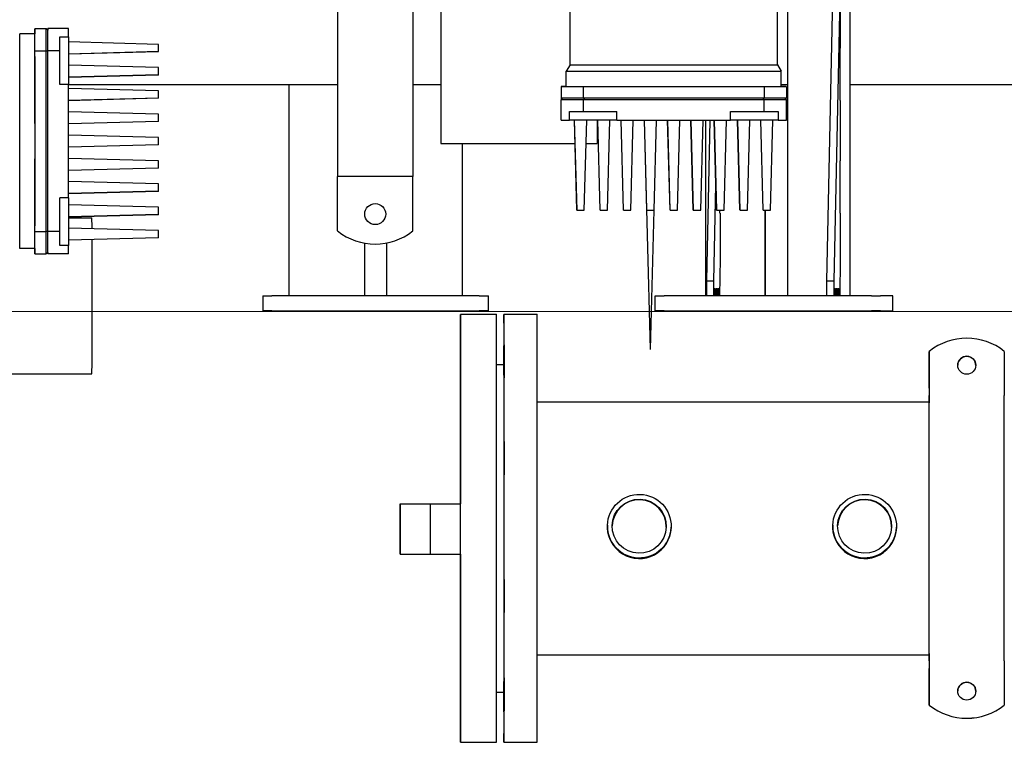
# Model space of a CAD drawing. Extents: x -89225 to 110569, y 13360 to 87647.
# Tile 353 of 478: x 42003 to 42659, y 83943 to 84432. Entities that reach past the tile are written whole.
import ezdxf

# ---------------------------------------------------------------- set-up
doc = ezdxf.new("R2010")
doc.units = 0
doc.layers.add('Beluchtingstank', color=253, linetype='Continuous')
doc.layers.add('Iv-Lines 035', color=4, linetype='Continuous')

# ---------------------------------------------------------------- blocks, each defined once
blk = doc.blocks.new('Leidingwerk beluchtingsinstallatie')
for p, q in [((1289536.49, -919725.51), (1289536.49, -919905.89)), ((1289877.35, -919725.51), (1289877.35, -919985.35)), ((1289691.18, -919831.48), (1289691.18, -919733.48)), ((1289829.18, -919831.48), (1289829.18, -919733.48)), ((1289605.13, -919741.48), (1289605.13, -919883.98)), ((1289836.05, -919985.35), (1289836.05, -919768.31)), ((1289586.49, -919785.97), (1289586.49, -919905.89)), ((1289865.88, -919785.35), (1289861.94, -919975.35)), ((1289866.94, -919975.35), (1289870.88, -919785.35)), ((1289871.04, -919785.35), (1289871.04, -919820.35)), ((1289335.03, -919807.35), (1289342.53, -919807.35)), ((1289343.53, -919808.35), (1289342.53, -919807.35)), ((1289357.33, -919807.35), (1289343.53, -919807.35)), ((1289335.03, -919810.85), (1289324.86, -919810.85)), ((1289351.54, -919812.95), (1289357.34, -919812.95)), ((1289417.34, -919817.87), (1289357.34, -919816.3)), ((1289335.04, -919822.11), (1289342.54, -919822.11)), ((1289351.54, -919822.09), (1289343.54, -919822.09)), ((1289417.34, -919822.73), (1289357.34, -919824.3)), ((1289417.33, -919822.74), (1289357.34, -919824.31)), ((1289417.33, -919822.75), (1289357.34, -919824.33)), ((1289417.33, -919822.77), (1289357.34, -919824.34)), ((1289417.32, -919822.78), (1289357.34, -919824.35)), ((1289870.96, -919855.35), (1289870.96, -919820.35)), ((1289870.96, -919820.35), (1289871.04, -919820.35)), ((1289417.34, -919833.36), (1289357.34, -919831.79)), ((1289691.18, -919831.48), (1289688.68, -919835.81)), ((1289688.68, -919845.98), (1289688.68, -919835.81)), ((1289829.18, -919831.48), (1289831.68, -919835.81)), ((1289831.68, -919845.98), (1289831.68, -919835.81)), ((1289417.34, -919838.22), (1289357.34, -919839.79)), ((1289417.34, -919838.23), (1289357.34, -919839.8)), ((1289417.33, -919838.24), (1289357.34, -919839.81)), ((1289417.33, -919838.25), (1289357.34, -919839.83)), ((1289417.33, -919838.27), (1289357.34, -919839.84)), ((1289417.32, -919838.28), (1289357.34, -919839.85)), ((1289417.32, -919838.29), (1289357.34, -919839.86)), ((1289357.35, -919844.51), (1289351.55, -919844.51)), ((1289357.35, -919844.57), (1289536.49, -919844.57)), ((1289417.34, -919848.85), (1289357.35, -919847.27)), ((1289504.28, -919985.35), (1289504.28, -919844.57)), ((1289586.49, -919844.57), (1289605.13, -919844.57)), ((1289685.18, -919845.98), (1289685.18, -919853.48)), ((1289700, -919845.98), (1289700, -919853.48)), ((1289820.43, -919845.98), (1289820.43, -919853.48)), ((1289831.68, -919844.57), (1289836.05, -919844.57)), ((1289835.18, -919845.98), (1289835.18, -919853.48)), ((1289877.35, -919844.57), (1290169.18, -919844.57)), ((1289417.34, -919853.7), (1289357.35, -919855.27)), ((1289417.34, -919853.72), (1289357.35, -919855.29)), ((1289417.34, -919853.73), (1289357.35, -919855.3)), ((1289417.33, -919853.74), (1289357.35, -919855.31)), ((1289417.33, -919853.75), (1289357.35, -919855.33)), ((1289417.33, -919853.77), (1289357.35, -919855.34)), ((1289417.32, -919853.78), (1289357.35, -919855.35)), ((1289417.32, -919853.79), (1289357.35, -919855.36)), ((1289417.32, -919853.81), (1289357.35, -919855.38)), ((1289686.18, -919854.48), (1289685.18, -919853.48)), ((1289685.18, -919868.28), (1289685.18, -919854.48)), ((1289700.02, -919862.48), (1289700.02, -919854.48)), ((1289820.45, -919862.48), (1289820.45, -919854.48)), ((1289834.18, -919854.48), (1289835.18, -919853.48)), ((1289835.18, -919868.28), (1289835.18, -919854.48)), ((1289871.04, -919855.35), (1289870.96, -919855.35)), ((1289871.04, -919855.35), (1289871.04, -919895.35)), ((1289417.34, -919864.35), (1289357.35, -919862.77)), ((1289690.83, -919868.28), (1289690.83, -919862.48)), ((1289722.41, -919868.28), (1289722.41, -919862.48)), ((1289798.03, -919868.28), (1289798.03, -919862.48)), ((1289829.59, -919862.48), (1289829.59, -919868.28)), ((1289417.34, -919869.2), (1289357.35, -919870.77)), ((1289417.34, -919869.22), (1289357.35, -919870.79)), ((1289417.34, -919869.23), (1289357.35, -919870.8)), ((1289417.33, -919869.24), (1289357.35, -919870.81)), ((1289417.33, -919869.25), (1289357.35, -919870.83)), ((1289417.33, -919869.27), (1289357.35, -919870.84)), ((1289417.32, -919869.28), (1289357.35, -919870.85)), ((1289417.32, -919869.29), (1289357.35, -919870.86)), ((1289417.32, -919869.31), (1289357.35, -919870.88)), ((1289695.74, -919928.28), (1289694.17, -919868.28)), ((1289695.76, -919928.28), (1289694.19, -919868.28)), ((1289695.78, -919928.28), (1289694.2, -919868.28)), ((1289695.79, -919928.28), (1289694.22, -919868.28)), ((1289695.81, -919928.28), (1289694.24, -919868.28)), ((1289700.66, -919928.28), (1289702.24, -919868.28)), ((1289709.13, -919868.28), (1289709.13, -919883.98)), ((1289711.23, -919928.28), (1289709.66, -919868.28)), ((1289711.24, -919928.28), (1289709.67, -919868.28)), ((1289711.26, -919928.28), (1289709.69, -919868.28)), ((1289711.28, -919928.28), (1289709.7, -919868.28)), ((1289711.29, -919928.28), (1289709.72, -919868.28)), ((1289711.31, -919928.28), (1289709.74, -919868.28)), ((1289711.32, -919928.28), (1289709.75, -919868.28)), ((1289716.18, -919928.28), (1289717.75, -919868.28)), ((1289726.71, -919928.28), (1289725.14, -919868.28)), ((1289726.73, -919928.28), (1289725.16, -919868.28)), ((1289726.74, -919928.28), (1289725.17, -919868.28)), ((1289726.76, -919928.28), (1289725.19, -919868.28)), ((1289726.78, -919928.28), (1289725.2, -919868.28)), ((1289726.79, -919928.28), (1289725.22, -919868.28)), ((1289726.81, -919928.28), (1289725.24, -919868.28)), ((1289726.82, -919928.28), (1289725.25, -919868.28)), ((1289726.84, -919928.28), (1289725.27, -919868.28)), ((1289731.7, -919928.28), (1289733.27, -919868.28)), ((1289742.21, -919928.28), (1289740.64, -919868.28)), ((1289742.23, -919928.28), (1289740.66, -919868.28)), ((1289742.24, -919928.28), (1289740.67, -919868.28)), ((1289742.26, -919928.28), (1289740.69, -919868.28)), ((1289744.7, -920021.04), (1289740.7, -919868.28)), ((1289742.29, -919928.28), (1289740.72, -919868.28)), ((1289742.31, -919928.28), (1289740.74, -919868.28)), ((1289742.32, -919928.28), (1289740.75, -919868.28)), ((1289742.34, -919928.28), (1289740.77, -919868.28)), ((1289747.2, -919928.28), (1289748.77, -919868.28)), ((1289757.71, -919928.28), (1289756.14, -919868.28)), ((1289757.73, -919928.28), (1289756.16, -919868.28)), ((1289757.74, -919928.28), (1289756.17, -919868.28)), ((1289757.76, -919928.28), (1289756.19, -919868.28)), ((1289757.78, -919928.28), (1289756.2, -919868.28)), ((1289757.79, -919928.28), (1289756.22, -919868.28)), ((1289757.81, -919928.28), (1289756.24, -919868.28)), ((1289757.82, -919928.28), (1289756.25, -919868.28)), ((1289757.84, -919928.28), (1289756.27, -919868.28)), ((1289762.7, -919928.28), (1289764.27, -919868.28)), ((1289773.21, -919928.28), (1289771.64, -919868.28)), ((1289773.23, -919928.28), (1289771.66, -919868.28)), ((1289773.24, -919928.28), (1289771.67, -919868.28)), ((1289773.26, -919928.28), (1289771.69, -919868.28)), ((1289773.28, -919928.28), (1289771.7, -919868.28)), ((1289773.29, -919928.28), (1289771.72, -919868.28)), ((1289773.31, -919928.28), (1289771.74, -919868.28)), ((1289773.32, -919928.28), (1289771.75, -919868.28)), ((1289773.34, -919928.28), (1289771.77, -919868.28)), ((1289778.2, -919928.28), (1289779.77, -919868.28)), ((1289781.22, -919868.28), (1289781.22, -919985.35)), ((1289784.17, -919868.28), (1289781.95, -919975.35)), ((1289788.71, -919928.28), (1289787.14, -919868.28)), ((1289788.73, -919928.28), (1289787.16, -919868.28)), ((1289788.74, -919928.28), (1289787.17, -919868.28)), ((1289788.76, -919928.28), (1289787.19, -919868.28)), ((1289788.78, -919928.28), (1289787.2, -919868.28)), ((1289788.79, -919928.28), (1289787.22, -919868.28)), ((1289788.81, -919928.28), (1289787.24, -919868.28)), ((1289788.82, -919928.28), (1289787.25, -919868.28)), ((1289788.84, -919928.28), (1289787.27, -919868.28)), ((1289793.7, -919928.28), (1289795.27, -919868.28)), ((1289804.23, -919928.28), (1289802.66, -919868.28)), ((1289804.24, -919928.28), (1289802.67, -919868.28)), ((1289804.26, -919928.28), (1289802.69, -919868.28)), ((1289804.28, -919928.28), (1289802.7, -919868.28)), ((1289804.29, -919928.28), (1289802.72, -919868.28)), ((1289804.31, -919928.28), (1289802.74, -919868.28)), ((1289804.32, -919928.28), (1289802.75, -919868.28)), ((1289809.18, -919928.28), (1289810.75, -919868.28)), ((1289819.74, -919928.28), (1289818.17, -919868.28)), ((1289819.76, -919928.28), (1289818.19, -919868.28)), ((1289819.78, -919928.28), (1289818.2, -919868.28)), ((1289819.79, -919928.28), (1289818.22, -919868.28)), ((1289819.81, -919928.28), (1289818.24, -919868.28)), ((1289824.66, -919928.28), (1289826.24, -919868.28)), ((1289417.34, -919879.85), (1289357.35, -919878.27)), ((1289417.34, -919884.7), (1289357.35, -919886.27)), ((1289417.34, -919884.72), (1289357.35, -919886.29)), ((1289417.34, -919884.73), (1289357.35, -919886.3)), ((1289417.33, -919884.74), (1289357.35, -919886.31)), ((1289417.33, -919884.75), (1289357.35, -919886.33)), ((1289417.33, -919884.77), (1289357.35, -919886.34)), ((1289417.32, -919884.78), (1289357.35, -919886.35)), ((1289417.32, -919884.79), (1289357.35, -919886.36)), ((1289417.32, -919884.81), (1289357.35, -919886.38)), ((1289619.28, -919883.98), (1289619.28, -919985.35)), ((1289417.34, -919895.35), (1289357.35, -919893.77)), ((1289870.96, -919930.35), (1289870.96, -919895.35)), ((1289870.96, -919895.35), (1289871.04, -919895.35)), ((1289417.34, -919900.2), (1289357.35, -919901.77)), ((1289417.34, -919900.22), (1289357.35, -919901.79)), ((1289417.34, -919900.23), (1289357.35, -919901.8)), ((1289417.33, -919900.24), (1289357.35, -919901.81)), ((1289417.33, -919900.25), (1289357.35, -919901.83)), ((1289417.33, -919900.27), (1289357.35, -919901.84)), ((1289417.32, -919900.28), (1289357.35, -919901.85)), ((1289417.32, -919900.29), (1289357.35, -919901.86)), ((1289417.32, -919900.31), (1289357.35, -919901.88)), ((1289586.49, -919905.89), (1289536.49, -919905.89)), ((1289536.49, -919913.89), (1289536.49, -919905.89)), ((1289586.49, -919913.89), (1289586.49, -919905.89)), ((1289417.34, -919910.85), (1289357.35, -919909.27)), ((1289536.49, -919942.11), (1289536.49, -919913.89)), ((1289586.49, -919942.11), (1289586.49, -919913.89)), ((1289786.95, -919975.35), (1289788.27, -919911.56)), ((1289357.35, -919920.13), (1289351.55, -919920.13)), ((1289417.34, -919915.7), (1289357.35, -919917.27)), ((1289417.34, -919915.72), (1289357.35, -919917.29)), ((1289417.34, -919915.73), (1289357.35, -919917.3)), ((1289417.33, -919915.74), (1289357.35, -919917.31)), ((1289417.33, -919915.75), (1289357.35, -919917.33)), ((1289417.33, -919915.77), (1289357.35, -919917.34)), ((1289417.32, -919915.78), (1289357.35, -919917.35)), ((1289417.32, -919915.79), (1289357.35, -919917.36)), ((1289417.32, -919915.81), (1289357.35, -919917.38)), ((1289417.34, -919926.36), (1289357.34, -919924.79)), ((1289744.7, -920021.04), (1289747.13, -919928.28)), ((1289790.97, -919930.35), (1289790.97, -919928.28)), ((1289821.05, -919928.28), (1289821.05, -919985.35)), ((1289821.13, -919985.35), (1289821.13, -919928.28)), ((1289417.34, -919931.22), (1289357.34, -919932.79)), ((1289417.34, -919931.23), (1289357.34, -919932.8)), ((1289417.33, -919931.24), (1289357.34, -919932.81)), ((1289417.33, -919931.25), (1289357.34, -919932.83)), ((1289417.33, -919931.27), (1289357.34, -919932.84)), ((1289417.32, -919931.28), (1289357.34, -919932.85)), ((1289417.32, -919931.29), (1289357.34, -919932.86)), ((1289357.34, -919933.35), (1289372.98, -919933.35)), ((1289791.05, -919930.35), (1289790.97, -919930.35)), ((1289791.05, -919930.35), (1289791.05, -919960.35)), ((1289871.04, -919930.35), (1289870.96, -919930.35)), ((1289871.04, -919930.35), (1289871.04, -919960.35)), ((1289417.34, -919941.87), (1289357.34, -919940.3)), ((1289335.04, -919942.54), (1289342.54, -919942.54)), ((1289351.54, -919942.52), (1289343.54, -919942.52)), ((1289417.34, -919946.73), (1289357.34, -919948.3)), ((1289417.33, -919946.74), (1289357.34, -919948.31)), ((1289417.33, -919946.75), (1289357.34, -919948.33)), ((1289417.33, -919946.77), (1289357.34, -919948.34)), ((1289417.32, -919946.78), (1289357.34, -919948.35)), ((1289335.03, -919953.85), (1289324.86, -919953.85)), ((1289357.34, -919951.71), (1289351.54, -919951.71)), ((1289554.28, -919950.23), (1289554.28, -919985.35)), ((1289569.28, -919985.35), (1289569.28, -919950.12)), ((1289335.03, -919957.35), (1289342.53, -919957.35)), ((1289343.53, -919956.35), (1289342.53, -919957.35)), ((1289357.33, -919957.35), (1289343.53, -919957.35)), ((1289791.05, -919960.35), (1289790.64, -919985.35)), ((1289871.04, -919960.35), (1289870.63, -919985.35)), ((1289781.95, -919975.35), (1289781.95, -919985.35)), ((1289781.95, -919975.35), (1289786.95, -919975.35)), ((1289786.95, -919985.35), (1289786.95, -919975.35)), ((1289787.2, -919985.35), (1289787.2, -919980.35)), ((1289787.2, -919980.35), (1289787.85, -919980.35)), ((1289787.85, -919980.35), (1289787.85, -919985.35)), ((1289788.35, -919985.35), (1289788.35, -919980.35)), ((1289788.35, -919980.35), (1289789, -919980.35)), ((1289789, -919980.35), (1289789, -919985.35)), ((1289789.49, -919985.35), (1289789.49, -919980.35)), ((1289789.49, -919980.35), (1289790.15, -919980.35)), ((1289790.15, -919980.35), (1289790.15, -919985.35)), ((1289861.94, -919975.35), (1289861.94, -919985.35)), ((1289861.94, -919975.35), (1289866.94, -919975.35)), ((1289866.94, -919985.35), (1289866.94, -919975.35)), ((1289867.19, -919985.35), (1289867.19, -919980.35)), ((1289867.19, -919980.35), (1289867.84, -919980.35)), ((1289867.84, -919980.35), (1289867.84, -919985.35)), ((1289868.34, -919985.35), (1289868.34, -919980.35)), ((1289868.34, -919980.35), (1289868.99, -919980.35)), ((1289868.99, -919980.35), (1289868.99, -919985.35)), ((1289869.48, -919985.35), (1289869.48, -919980.35)), ((1289869.48, -919980.35), (1289870.14, -919980.35)), ((1289870.14, -919980.35), (1289870.14, -919985.35)), ((1289486.78, -919985.35), (1289486.78, -919995.35)), ((1289486.78, -919985.35), (1289492.78, -919985.35)), ((1289630.78, -919985.35), (1289492.78, -919985.35)), ((1289630.78, -919985.35), (1289636.78, -919985.35)), ((1289636.78, -919995.35), (1289636.78, -919985.35)), ((1289747.91, -919985.35), (1289753.82, -919985.35)), ((1289747.91, -919995.35), (1289747.91, -919985.35)), ((1289891.8, -919985.35), (1289753.82, -919985.35)), ((1289891.8, -919985.35), (1289897.9, -919985.35)), ((1289905.9, -919985.35), (1289897.9, -919985.35)), ((1289905.9, -919985.35), (1289905.9, -919985.35)), ((1289905.9, -919995.35), (1289905.9, -919985.35)), ((1289492.78, -919995.35), (1289486.78, -919995.35)), ((1289492.78, -919995.35), (1289630.78, -919995.35)), ((1289618.2, -919997.59), (1289642.2, -919997.59)), ((1289636.78, -919995.35), (1289630.78, -919995.35)), ((1289647.2, -919997.59), (1289669.2, -919997.59)), ((1289753.82, -919995.35), (1289747.91, -919995.35)), ((1289753.82, -919995.35), (1289891.8, -919995.35)), ((1289897.9, -919995.35), (1289891.8, -919995.35)), ((1289897.9, -919995.35), (1289905.9, -919995.35)), ((1289905.9, -919995.35), (1289905.9, -919995.35)), ((1289930.2, -920022.31), (1289930.2, -920046.72)), ((1289930.2, -920022.35), (1289930.2, -920022.31)), ((1289930.2, -920046.76), (1289930.2, -920022.35)), ((1289980.2, -920022.31), (1289980.2, -920046.72)), ((1289642.22, -920031.09), (1289647.2, -920031.09)), ((1289230.49, -920037.35), (1289372.98, -920037.35)), ((1289669.23, -920055.95), (1289930.2, -920055.95)), ((1289578.19, -920123.71), (1289598.19, -920123.71)), ((1289598.19, -920123.71), (1289618.19, -920123.71)), ((1289716.04, -920138.29), (1289716.04, -920138.46)), ((1289716.05, -920138.11), (1289716.05, -920138.29)), ((1289866.04, -920138.29), (1289866.04, -920138.46)), ((1289866.05, -920138.11), (1289866.05, -920138.29)), ((1289758.43, -920139.44), (1289758.42, -920139.62)), ((1289758.43, -920139.27), (1289758.43, -920139.44)), ((1289908.43, -920139.44), (1289908.42, -920139.62)), ((1289908.43, -920139.27), (1289908.43, -920139.44)), ((1289578.19, -920157.41), (1289598.19, -920157.41)), ((1289598.19, -920157.41), (1289618.19, -920157.41)), ((1289669.23, -920224.23), (1289930.2, -920224.23)), ((1289930.2, -920233.35), (1289930.2, -920257.76)), ((1289930.2, -920257.79), (1289930.2, -920233.39)), ((1289980.2, -920233.35), (1289980.2, -920257.76)), ((1289642.22, -920249.09), (1289647.2, -920249.09)), ((1289930.2, -920257.79), (1289930.2, -920257.76)), ((1289980.2, -920257.79), (1289980.2, -920257.76)), ((1289618.2, -920282.59), (1289642.2, -920282.59)), ((1289647.2, -920282.59), (1289669.2, -920282.59))]:
    blk.add_line(p, q)
blk.add_circle((1289561.49, -919930.89), 7)
blk.add_arc((1289561.49, -919910.89), 40, 231.31781, 308.68219)
for centre, major_axis, ratio, start_param, end_param in [((1289335.03, -919937.35), (0, 130), 0.000214, 5.802016, 6.515757), ((1289342.53, -919937.35), (0, 130), 0.000214, 5.802016, 6.283185), ((1289343.53, -919937.35), (0, 130), 0.000214, 5.802432, 6.407087), ((1289343.53, -919937.35), (0, 129), 0.000214, 5.804447, 6.282972), ((1289357.33, -919937.35), (0, 130), 0.000214, 5.988716, 6.283185), ((1289324.86, -919882.35), (0, 71.5), 0.000214, 3.141469, 6.283309), ((1289335.03, -919882.35), (0, -71.5), 0.000214, 0, 3.141593), ((1289351.53, -919937.35), (0, 130), 0.000214, 5.802432, 5.988716), ((1289357.35, -919797.09), (0, -50), 0.000214, 5.035172, 5.960908), ((1289335.02, -919882.38), (0, -130), 0.000214, 1.089628, 2.052798), ((1289342.52, -919882.38), (0, -130), 0.000214, 1.089628, 2.052798), ((1286600.46, -921672.76), (3789.59, 0.81), 0.707401, 0.761283, 0.761665), ((1289343.52, -919882.4), (0, 130), 0.000214, 4.231634, 5.194805), ((1289343.52, -919882.38), (0, 129), 0.000214, 4.23365, 5.191958), ((1289351.52, -919882.4), (0, 130), 0.000214, 5.0081, 5.194806), ((1289417.32, -919820.35), (0, -2.43), 0.000214, 0.000006, 0.102731), ((1289417.33, -919820.31), (0, -2.43), 0.000214, 0.000006, 0.102731), ((1289417.33, -919820.33), (0, -2.43), 0.000214, 0.000006, 0.102731), ((1289417.33, -919820.34), (0, -2.43), 0.000214, 0.000006, 0.102731), ((1289417.34, -919820.3), (0, -2.43), 0.000214, 0.000006, 3.141587), ((1289417.34, -919835.79), (0, -2.43), 0.000214, 0.000006, 3.141587), ((1289760.18, -919835.81), (71.5, 0), 0.000018, 3.141582, 6.283195), ((1289760.18, -919831.48), (69, 0), 0.000018, 3.14169, 6.283282), ((1289417.32, -919835.85), (0, -2.43), 0.000214, 0.000006, 0.102731), ((1289417.32, -919835.86), (0, -2.43), 0.000214, 0.000006, 0.102731), ((1289417.33, -919835.81), (0, -2.43), 0.000214, 0.000006, 0.102731), ((1289417.33, -919835.83), (0, -2.43), 0.000214, 0.000006, 0.102731), ((1289417.33, -919835.84), (0, -2.43), 0.000214, 0.000006, 0.102731), ((1289417.34, -919835.8), (0, -2.43), 0.000214, 0.000006, 0.102731), ((1289357.32, -919882.4), (0, 130), 0.000214, 4.417919, 5.0081), ((1289417.34, -919851.27), (0, -2.43), 0.000214, 0.000006, 3.141587), ((1289815.18, -919845.98), (-130, 0), 0.000018, 6.050614, 6.765378), ((1289760.18, -919845.98), (-71.5, 0), 0.000018, 0.000063, 3.141656), ((1289760.14, -919845.98), (-130, 0), 0.000018, 1.089956, 2.053127), ((1289705.18, -919845.98), (130, 0), 0.000018, 5.802206, 6.515757), ((1289417.32, -919851.35), (0, -2.43), 0.000214, 0.000006, 0.102731), ((1289417.32, -919851.36), (0, -2.43), 0.000214, 0.000006, 0.102731), ((1289417.32, -919851.38), (0, -2.43), 0.000214, 0.000006, 0.102731), ((1289417.33, -919851.31), (0, -2.43), 0.000214, 0.000006, 0.102731), ((1289417.33, -919851.33), (0, -2.43), 0.000214, 0.000006, 0.102731), ((1289417.33, -919851.34), (0, -2.43), 0.000214, 0.000006, 0.102731), ((1289417.34, -919851.29), (0, -2.43), 0.000214, 0.000006, 0.102731), ((1289417.34, -919851.3), (0, -2.43), 0.000214, 0.000006, 0.102731), ((1289815.18, -919854.48), (-130, 0), 0.000018, 6.159087, 6.765793), ((1289815.18, -919853.48), (-130, 0), 0.000018, 6.283185, 6.765377), ((1289815.18, -919854.48), (-129, 0), 0.000018, 0.000018, 0.479761), ((1291548.76, -917111.77), (0.07, 3789.59), 0.706678, 2.37965, 2.380032), ((1289760.12, -919854.48), (130, 0), 0.000018, 4.231688, 5.194859), ((1289760.14, -919853.48), (-130, 0), 0.000018, 1.089956, 2.053127), ((1289760.14, -919854.48), (129, 0), 0.000018, 4.233705, 5.192013), ((1287969.42, -917111.77), (0.07, -3789.59), 0.707536, 0.76156, 0.761943), ((1289705.18, -919854.48), (129, 0), 0.000018, 5.804639, 6.283168), ((1289705.18, -919853.48), (130, 0), 0.000018, 5.802231, 6.283212), ((1289705.18, -919854.48), (130, 0), 0.000018, 5.802622, 6.407283), ((1289815.18, -919862.48), (-130, 0), 0.000018, 0.295903, 0.482609), ((1289760.12, -919862.48), (130, 0), 0.000018, 4.231688, 4.418014), ((1289760.12, -919862.48), (130, 0), 0.000018, 5.008291, 5.194997), ((1289705.18, -919862.48), (130, 0), 0.000018, 5.802623, 5.988907), ((1289417.32, -919866.85), (0, -2.43), 0.000214, 0.000006, 0.102731), ((1289417.32, -919866.86), (0, -2.43), 0.000214, 0.000006, 0.102731), ((1289417.32, -919866.88), (0, -2.43), 0.000214, 0.000006, 0.102731), ((1289417.33, -919866.81), (0, -2.43), 0.000214, 0.000006, 0.102731), ((1289417.33, -919866.83), (0, -2.43), 0.000214, 0.000006, 0.10264), ((1289417.33, -919866.84), (0, -2.43), 0.000214, 0.000006, 0.102822), ((1289417.34, -919866.77), (0, -2.43), 0.000214, 0.000006, 3.141587), ((1289417.34, -919866.79), (0, -2.43), 0.000214, 0.000006, 0.102731), ((1289417.34, -919866.8), (0, -2.43), 0.000214, 0.000006, 0.102731), ((1289815.18, -919868.28), (-130, 0), 0.000018, 0.000013, 0.295914), ((1289675, -919868.29), (50, 0), 0.000018, 0.322973, 1.24871), ((1289760.12, -919868.28), (130, 0), 0.000018, 4.41811, 5.008291), ((1289845.46, -919868.29), (-50, 0), 0.000018, 5.035363, 5.9611), ((1289705.18, -919868.28), (130, 0), 0.000018, 5.988907, 6.283185), ((1289417.34, -919882.27), (0, -2.43), 0.000214, 0.000006, 3.141587), ((1289417.32, -919882.35), (0, -2.43), 0.000214, 0.000006, 0.102731), ((1289417.32, -919882.36), (0, -2.43), 0.000214, 0.000006, 0.102731), ((1289417.32, -919882.38), (0, -2.43), 0.000214, 0.000006, 0.102731), ((1289417.33, -919882.31), (0, -2.43), 0.000214, 0.000006, 0.102731), ((1289417.33, -919882.33), (0, -2.43), 0.000214, 0.000006, 0.10264), ((1289417.33, -919882.34), (0, -2.43), 0.000214, 0.000006, 0.102822), ((1289417.34, -919882.29), (0, -2.43), 0.000214, 0.000006, 0.102731), ((1289417.34, -919882.3), (0, -2.43), 0.000214, 0.000006, 0.102731), ((1289657.13, -919883.98), (-52, 0), 0.000018, 6.283184, 8.658054), ((1289657.13, -919883.98), (52, 0), 0.000018, 5.746571, 6.283185), ((1289417.34, -919897.77), (0, -2.43), 0.000214, 0.000006, 3.141587), ((1289417.32, -919897.85), (0, -2.43), 0.000214, 0.000006, 0.102731), ((1289417.32, -919897.86), (0, -2.43), 0.000214, 0.000006, 0.102731), ((1289417.32, -919897.88), (0, -2.43), 0.000214, 0.000006, 0.102731), ((1289417.33, -919897.81), (0, -2.43), 0.000214, 0.000006, 0.102731), ((1289417.33, -919897.83), (0, -2.43), 0.000214, 0.000006, 0.102731), ((1289417.33, -919897.84), (0, -2.43), 0.000214, 0.000006, 0.102731), ((1289417.34, -919897.79), (0, -2.43), 0.000214, 0.000006, 0.102731), ((1289417.34, -919897.8), (0, -2.43), 0.000214, 0.000006, 0.102731), ((1289417.34, -919913.27), (0, -2.43), 0.000214, 0.000006, 3.141587), ((1289351.52, -919882.4), (0, 130), 0.000214, 4.231634, 4.417919), ((1289357.35, -919967.55), (0, 50), 0.000214, 0.322783, 1.248519), ((1289417.32, -919913.35), (0, -2.43), 0.000214, 0.000006, 0.102731), ((1289417.32, -919913.36), (0, -2.43), 0.000214, 0.000006, 0.102731), ((1289417.32, -919913.38), (0, -2.43), 0.000214, 0.000006, 0.102731), ((1289417.33, -919913.31), (0, -2.43), 0.000214, 0.000006, 0.102731), ((1289417.33, -919913.33), (0, -2.43), 0.000214, 0.000006, 0.102731), ((1289417.33, -919913.34), (0, -2.43), 0.000214, 0.000006, 0.102731), ((1289417.34, -919913.29), (0, -2.43), 0.000214, 0.000006, 0.102731), ((1289417.34, -919913.3), (0, -2.43), 0.000214, 0.000006, 0.102731), ((1289417.34, -919928.79), (0, -2.43), 0.000214, 0.000006, 3.141587), ((1289698.17, -919928.28), (-2.43, 0), 0.000018, 0.000001, 0.114282), ((1289698.19, -919928.28), (-2.43, 0), 0.000018, 0.000001, 0.114282), ((1289698.2, -919928.28), (-2.43, 0), 0.000018, 0.000001, 0.114283), ((1289698.22, -919928.28), (-2.43, 0), 0.000018, 0.000001, 0.114282), ((1289698.24, -919928.28), (-2.43, 0), 0.000018, 0.000001, 3.141592), ((1289713.66, -919928.28), (-2.43, 0), 0.000018, 0.000001, 0.114282), ((1289713.67, -919928.28), (-2.43, 0), 0.000018, 0.000001, 0.114282), ((1289713.69, -919928.28), (-2.43, 0), 0.000018, 0.000001, 0.114282), ((1289713.7, -919928.28), (-2.43, 0), 0.000018, 0.000001, 0.114282), ((1289713.72, -919928.28), (-2.43, 0), 0.000018, 0.000001, 0.114282), ((1289713.74, -919928.28), (-2.43, 0), 0.000018, 0.000001, 0.114282), ((1289713.75, -919928.28), (-2.43, 0), 0.000018, 0.000001, 3.141592), ((1289729.14, -919928.28), (-2.43, 0), 0.000018, 0.000001, 0.114282), ((1289729.16, -919928.28), (-2.43, 0), 0.000018, 0.000001, 0.114282), ((1289729.17, -919928.28), (-2.43, 0), 0.000018, 0.000001, 0.114282), ((1289729.19, -919928.28), (-2.43, 0), 0.000018, 0.000001, 0.114282), ((1289729.2, -919928.28), (-2.43, 0), 0.000018, 0.000001, 0.114282), ((1289729.22, -919928.28), (-2.43, 0), 0.000018, 0.000001, 0.114282), ((1289729.24, -919928.28), (-2.43, 0), 0.000018, 0.000001, 0.114282), ((1289729.25, -919928.28), (-2.43, 0), 0.000018, 0.000001, 0.114282), ((1289729.27, -919928.28), (-2.43, 0), 0.000018, 0.000001, 3.141592), ((1289744.64, -919928.28), (-2.43, 0), 0.000018, 0.000001, 0.114282), ((1289744.66, -919928.28), (-2.43, 0), 0.000018, 0, 0.114282), ((1289744.67, -919928.28), (-2.43, 0), 0.000018, 0.000001, 0.114282), ((1289744.69, -919928.28), (-2.43, 0), 0.000018, 0.000001, 0.114282), ((1289744.72, -919928.28), (-2.43, 0), 0.000018, 0.000001, 0.114282), ((1289744.74, -919928.28), (-2.43, 0), 0.000018, 0.000001, 0.114282), ((1289744.75, -919928.28), (-2.43, 0), 0.000018, 0.000001, 0.114282), ((1289744.77, -919928.28), (-2.43, 0), 0.000018, 0.000001, 3.141593), ((1289760.14, -919928.28), (-2.43, 0), 0.000018, 0.000001, 0.114282), ((1289760.16, -919928.28), (-2.43, 0), 0.000018, 0.000001, 0.114282), ((1289760.17, -919928.28), (-2.43, 0), 0.000018, 0.000001, 0.114282), ((1289760.19, -919928.28), (-2.43, 0), 0.000018, 0.000001, 0.114384), ((1289760.2, -919928.28), (-2.43, 0), 0.000018, 0.000001, 0.114181), ((1289760.22, -919928.28), (-2.43, 0), 0.000018, 0, 0.114282), ((1289760.24, -919928.28), (-2.43, 0), 0.000018, 0.000001, 0.114282), ((1289760.25, -919928.28), (-2.43, 0), 0.000018, 0.000001, 0.114282), ((1289760.27, -919928.28), (-2.43, 0), 0.000018, 0.000001, 3.141593), ((1289775.64, -919928.28), (-2.43, 0), 0.000018, 0.000001, 0.114282), ((1289775.66, -919928.28), (-2.43, 0), 0.000018, 0.000001, 0.114282), ((1289775.67, -919928.28), (-2.43, 0), 0.000018, 0.000001, 0.114282), ((1289775.69, -919928.28), (-2.43, 0), 0.000018, 0.000001, 0.114384), ((1289775.7, -919928.28), (-2.43, 0), 0.000018, 0.000001, 0.114181), ((1289775.72, -919928.28), (-2.43, 0), 0.000018, 0.000001, 0.114282), ((1289775.74, -919928.28), (-2.43, 0), 0.000018, 0.000001, 0.114282), ((1289775.75, -919928.28), (-2.43, 0), 0.000018, 0, 0.114282), ((1289775.77, -919928.28), (-2.43, 0), 0.000018, 0.000001, 3.141593), ((1289791.14, -919928.28), (-2.43, 0), 0.000018, 0, 0.114282), ((1289791.16, -919928.28), (-2.43, 0), 0.000018, 0.000001, 0.114282), ((1289791.17, -919928.28), (-2.43, 0), 0.000018, 0.000001, 0.114282), ((1289791.19, -919928.28), (-2.43, 0), 0.000018, 0.000001, 0.114282), ((1289791.2, -919928.28), (-2.43, 0), 0.000018, 0.000001, 0.114282), ((1289791.22, -919928.28), (-2.43, 0), 0.000018, 0.000001, 0.114282), ((1289791.24, -919928.28), (-2.43, 0), 0.000018, 0, 0.114282), ((1289791.25, -919928.28), (-2.43, 0), 0.000018, 0.000001, 0.114282), ((1289791.27, -919928.28), (-2.43, 0), 0.000018, 0.000001, 3.141593), ((1289806.66, -919928.28), (-2.43, 0), 0.000018, 0.000001, 0.114282), ((1289806.67, -919928.28), (-2.43, 0), 0.000018, 0.000001, 0.114282), ((1289806.69, -919928.28), (-2.43, 0), 0.000018, 0.000001, 0.114283), ((1289806.7, -919928.28), (-2.43, 0), 0.000018, 0.000001, 0.114282), ((1289806.72, -919928.28), (-2.43, 0), 0.000018, 0.000001, 0.114282), ((1289806.74, -919928.28), (-2.43, 0), 0.000018, 0.000001, 0.114282), ((1289806.75, -919928.28), (-2.43, 0), 0.000018, 0.000001, 3.141592), ((1289822.17, -919928.28), (-2.43, 0), 0.000018, 0.000001, 0.114282), ((1289822.19, -919928.28), (-2.43, 0), 0.000018, 0.000001, 0.114282), ((1289822.2, -919928.28), (-2.43, 0), 0.000018, 0.000001, 0.114282), ((1289822.22, -919928.28), (-2.43, 0), 0.000018, 0.000001, 0.114282), ((1289822.24, -919928.28), (-2.43, 0), 0.000018, 0.000001, 3.141592), ((1289372.98, -919985.35), (0, 52), 0.000214, 5.744779, 6.283185), ((1289417.32, -919928.85), (0, -2.43), 0.000214, 0.000006, 0.102731), ((1289417.32, -919928.86), (0, -2.43), 0.000214, 0.000006, 0.102731), ((1289417.33, -919928.81), (0, -2.43), 0.000214, 0.000006, 0.102731), ((1289417.33, -919928.83), (0, -2.43), 0.000214, 0.000006, 0.102731), ((1289417.33, -919928.84), (0, -2.43), 0.000214, 0.000006, 0.102731), ((1289417.34, -919928.8), (0, -2.43), 0.000214, 0.000006, 0.102731), ((1289335.03, -919827.35), (0, -130), 0.000214, 6.050614, 6.765186), ((1289342.53, -919827.35), (0, -130), 0.000214, 0, 0.482001), ((1286600.46, -918093.43), (-3789.59, 0.81), 0.706813, 2.379927, 2.380309), ((1289343.53, -919827.35), (0, -129), 0.000214, 0.000214, 0.47957), ((1289343.53, -919827.35), (0, -130), 0.000214, 6.159284, 6.765602), ((1289351.53, -919827.35), (0, -130), 0.000214, 0.295711, 0.482417), ((1289372.98, -919985.35), (0, -52), 0.000214, 6.283185, 8.657005), ((1289417.32, -919944.35), (0, -2.43), 0.000214, 0.000006, 0.102731), ((1289417.33, -919944.31), (0, -2.43), 0.000214, 0.000006, 0.102731), ((1289417.33, -919944.33), (0, -2.43), 0.000214, 0.000006, 0.102731), ((1289417.33, -919944.34), (0, -2.43), 0.000214, 0.000006, 0.102731), ((1289417.34, -919944.3), (0, -2.43), 0.000214, 0.000006, 3.141587), ((1289357.33, -919827.35), (0, -130), 0.000214, 6.283185, 6.578896), ((1289647.2, -920140.09), (0, -142.5), 0.000191, 5.583294, 10.124669), ((1289618.2, -920140.09), (0, -142.5), 0.000191, 4.834262, 10.8804), ((1289642.2, -920140.09), (0, -142.5), 0.000191, 0, 3.141593), ((1289669.2, -920140.09), (0, -142.5), 0.000191, 0, 3.141593), ((1289955.2, -920053.54), (39.99, -1.09), 0.999976, 0.922953, 2.273216), ((1289647.19, -920029.55), (0, 11), 0.000191, 4.571787, 7.994583), ((1289955.2, -920031.57), (6, -0.15), 0.999976, 0, 3.13576), ((1289647.2, -920140.09), (0, -109), 0.000191, 0, 3.141593), ((1289930.21, -920046.69), (0, -5), 0.000191, 4.719386, 6.157022), ((1289930.21, -920046.69), (0, -10), 0.000191, 4.719386, 6.157022), ((1289930.2, -920140.09), (0, 89.15), 0.000191, 3.281749, 6.157022), ((1289980.21, -920046.69), (0, -5), 0.000191, 4.719386, 6.157022), ((1289980.2, -920140.09), (0, 89.15), 0.000191, 3.281749, 6.157022), ((1289930.2, -920140.09), (0, -84.15), 0.000191, 0.140157, 3.015429), ((1289598.19, -920140.56), (0, -16.85), 0.000191, 6.272291, 9.435673), ((1289598.19, -920140.56), (0, -16.85), 0.000191, 6.283181, 9.424773), ((1289618.19, -920140.56), (0, -16.85), 0.000191, 0.000006, 3.141599), ((1289737.23, -920139.04), (17.99, -0.49), 0.999976, 0.009722, 3.131871), ((1289887.23, -920139.04), (17.99, -0.49), 0.999976, 0.009722, 3.131871), ((1289737.24, -920138.86), (-21.19, 0.58), 0.999976, 0, 3.141593), ((1289737.24, -920138.86), (-21.19, 0.58), 0.999976, 6.273344, 9.43462), ((1289887.24, -920138.86), (-21.19, 0.58), 0.999976, 0, 3.141593), ((1289887.24, -920138.86), (-21.19, 0.58), 0.999976, 6.273344, 9.43462), ((1289737.23, -920139.04), (-21.19, 0.58), 0.999976, 0, 3.141593), ((1289887.23, -920139.04), (-21.19, 0.58), 0.999976, 0, 3.141593), ((1289930.21, -920233.32), (0, 10), 0.000191, 0.140157, 1.577793), ((1289930.21, -920233.32), (0, 5), 0.000191, 0.140157, 1.577793), ((1289980.21, -920233.32), (0, 5), 0.000191, 0.140157, 1.577793), ((1289955.2, -920248.57), (6, -0.15), 0.999976, 0, 3.13576), ((1289647.19, -920251.27), (0, -11), 0.000191, 4.512503, 8.053868), ((1289955.2, -920226.53), (-39.99, 1.09), 0.999976, 0.922953, 2.273216), ((1289955.2, -920226.57), (-39.99, 1.09), 0.999976, 0.922953, 2.273216)]:
    blk.add_ellipse(centre, major_axis=major_axis, ratio=ratio, start_param=start_param, end_param=end_param)
for centre, major_axis, ratio in [((1289618.19, -920029.55), (0, -11), 0.000191), ((1289618.21, -920028.91), (0, -11), 0.000191), ((1289647.21, -920028.91), (0, -11), 0.000191), ((1289955.2, -920031.54), (-6, 0), 0.999976), ((1289618.18, -920094.94), (0, -11), 0.000191), ((1289618.22, -920093.39), (0, -11), 0.000191), ((1289647.22, -920093.39), (0, -11), 0.000191), ((1289737.24, -920138.69), (21.19, -0.58), 0.999976), ((1289887.24, -920138.69), (21.19, -0.58), 0.999976), ((1289578.19, -920140.56), (0, 16.85), 0.000191), ((1289737.24, -920138.69), (17.99, -0.49), 0.999976), ((1289887.24, -920138.69), (17.99, -0.49), 0.999976), ((1289578.19, -920140.56), (0, 13.65), 0.000191), ((1289618.18, -920186.79), (0, -11), 0.000191), ((1289618.22, -920185.23), (0, -11), 0.000191), ((1289647.22, -920185.23), (0, -11), 0.000191), ((1289618.19, -920251.27), (0, -11), 0.000191), ((1289618.21, -920250.63), (0, -11), 0.000191), ((1289647.21, -920250.63), (0, -11), 0.000191), ((1289955.2, -920248.53), (-6, 0), 0.999976)]:
    blk.add_ellipse(centre, major_axis=major_axis, ratio=ratio)

msp = doc.modelspace()

# ---------------------------------------------------------------- linework, layer by layer
at = {"layer": 'Beluchtingstank', "lineweight": 9, "ltscale": 0.01}
msp.add_line((30135.88, 84237.71), (53025.88, 84237.71), dxfattribs=at)

# ---------------------------------------------------------------- block references
at = {"layer": 'Iv-Lines 035'}
msp.add_blockref('Leidingwerk beluchtingsinstallatie', (-1247321.42, 1004233.53), dxfattribs=at)

doc.saveas('drawing.dxf')
